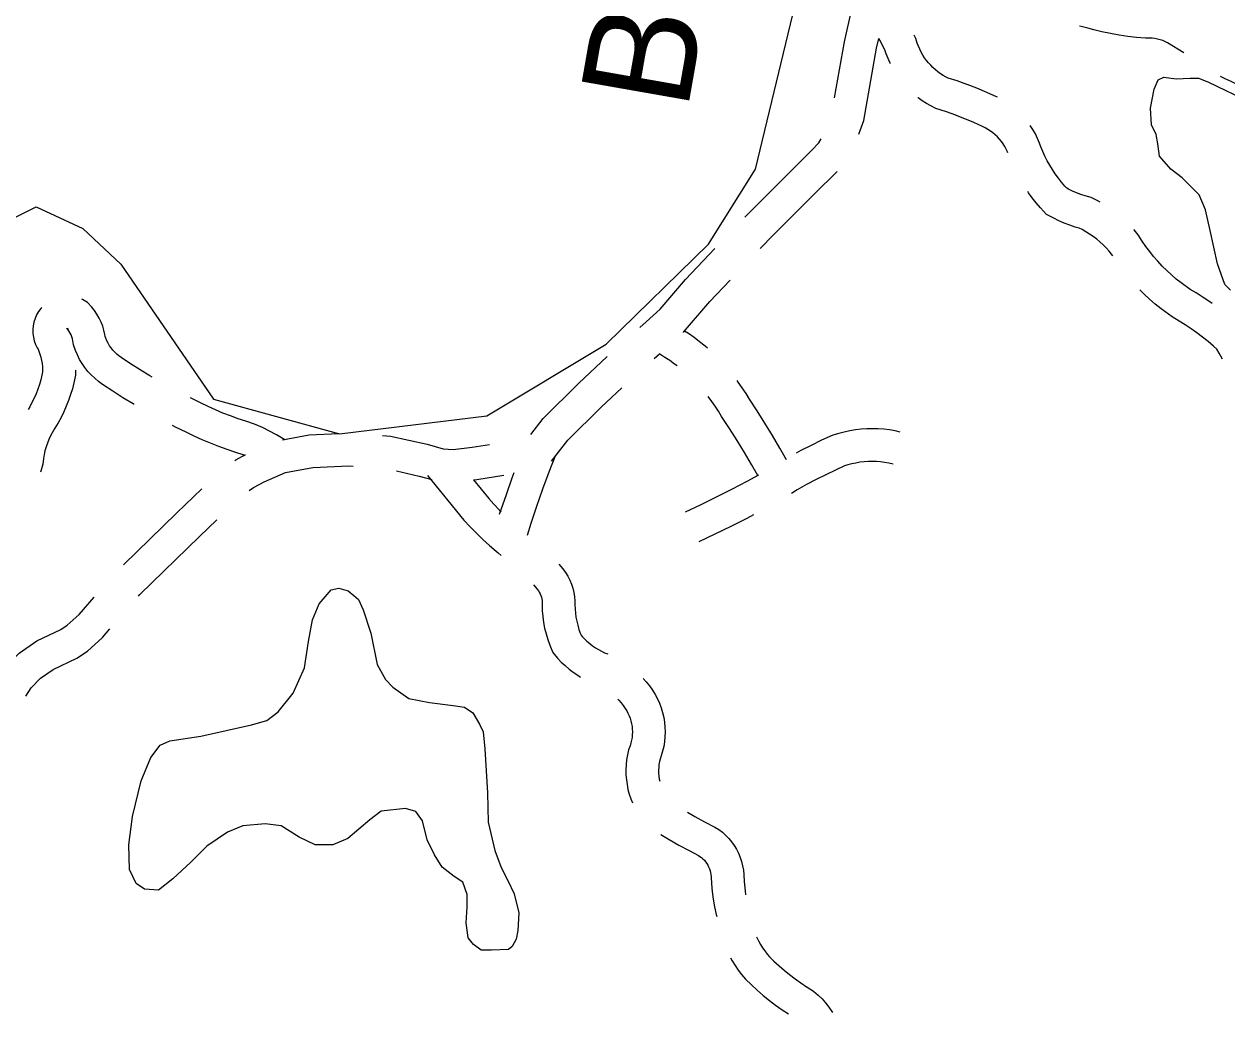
# Model space of a CAD drawing. Extents: x 3297772 to 3335630, y 634068 to 659439.
# Drawn here: x 3305936 to 3307038, y 648885 to 649792 of the extents above; entities that cross this region are included whole.
import ezdxf

# ---------------------------------------------------------------- set-up
doc = ezdxf.new("R2010")
doc.units = 0
for name, color, linetype in [('V-RIVR-IDEN', 7, 'Continuous'), ('V-ROAD-CNTR', 7, 'Continuous'), ('V-SITE-OTLN', 7, 'Continuous'), ('V-TOPO-SHOR', 7, 'Continuous')]:
    doc.layers.add(name, color=color, linetype=linetype)

msp = doc.modelspace()

# ---------------------------------------------------------------- linework, layer by layer
at = {"layer": 'V-ROAD-CNTR'}
for points in [[(3306678.4, 649724.9), (3306687.5, 649776.2), (3306694.6, 649807.5), (3306696.5, 649818.1), (3306697.4, 649823.1)], [(3306998.6, 649765.9), (3306983.7, 649775.2), (3306981.7, 649776.2), (3306979.3, 649777.2), (3306976.9, 649778), (3306974.5, 649778.6), (3306972, 649779.1), (3306969.5, 649779.4), (3306967, 649779.6), (3306963.4, 649779.6), (3306955.2, 649780.2), (3306947.2, 649781), (3306939.2, 649782.2), (3306931.3, 649783.6), (3306923.4, 649785.3), (3306916.1, 649787.2), (3306910.5, 649788.5), (3306904.5, 649790.2), (3306903.1, 649790.6)], [(3306700.7, 649691.6), (3306705.2, 649704.1), (3306716.9, 649770.3), (3306719, 649779.3)], [(3306729.7, 649755.8), (3306729.3, 649756.5), (3306727.5, 649760.7), (3306725.9, 649765), (3306725, 649768), (3306722.8, 649772.4), (3306720.1, 649777.5), (3306719.1, 649779.3)], [(3306799.7, 649737.1), (3306790.7, 649740.3), (3306782.7, 649742.9), (3306780.7, 649743.8), (3306778.1, 649745.3), (3306775.6, 649746.9), (3306773.2, 649748.7), (3306770.9, 649750.5), (3306768.7, 649752.5), (3306766.6, 649754.6), (3306764.6, 649756.8), (3306762.7, 649759.1), (3306760.9, 649761.5), (3306759.3, 649764), (3306757.8, 649766.6), (3306756.5, 649769.3), (3306755.3, 649772), (3306754.3, 649774.8), (3306752.9, 649779), (3306751.4, 649782.2)], [(3306827.9, 649725.3), (3306827, 649725.7), (3306818, 649729.8), (3306809, 649733.5), (3306800.1, 649737)], [(3307089.2, 649719.6), (3307079.6, 649723.2), (3307070, 649727.1), (3307060.5, 649731.1), (3307051, 649735.3), (3307041.9, 649739.7), (3307036.5, 649742.2), (3307032.2, 649744.3)], [(3306789.7, 649708.8), (3306781.2, 649711.9), (3306771.4, 649715), (3306766.6, 649717.4), (3306762.6, 649719.6), (3306758.8, 649722.1), (3306755.1, 649724.8), (3306754.7, 649725)], [(3306837.4, 649674.5), (3306837.1, 649675.2), (3306835.9, 649677.7), (3306834.5, 649680.2), (3306833, 649682.5), (3306831.4, 649684.8), (3306829.6, 649686.9), (3306827.7, 649689), (3306825.7, 649690.9), (3306823.6, 649692.7), (3306821.3, 649694.4), (3306819, 649695.9), (3306816.6, 649697.3), (3306814, 649698.6), (3306806, 649702.3), (3306797.8, 649705.7), (3306789.3, 649709)], [(3306921.8, 649629.2), (3306919.2, 649630.7), (3306913.5, 649633.5), (3306908, 649635.1), (3306904.1, 649636.3), (3306900.3, 649637.8), (3306896.6, 649639.4), (3306892.9, 649641.2), (3306891.3, 649642), (3306889.6, 649643.9), (3306886.6, 649647.5), (3306883.6, 649651.2), (3306880.8, 649655.1), (3306878.2, 649659), (3306875.7, 649663.1), (3306873.4, 649667.2), (3306871.2, 649671.4), (3306869.2, 649675.7), (3306867.4, 649680), (3306866.2, 649683.4), (3306864.5, 649687.6), (3306862.5, 649691.7), (3306860.2, 649695.7), (3306857.8, 649699.4)], [(3306596.4, 649615.6), (3306601.1, 649620.4), (3306640.6, 649659.6), (3306657.8, 649676.7), (3306664.2, 649683.7), (3306666.1, 649687.2)], [(3306610.3, 649586.6), (3306622.5, 649599.4), (3306661.7, 649638.3), (3306679.5, 649655.9), (3306680.9, 649657.4)], [(3306933.4, 649580.1), (3306932.3, 649581.7), (3306930.1, 649584.4), (3306927.5, 649587.3), (3306924.7, 649590.2), (3306921.7, 649592.9), (3306918.7, 649595.4), (3306915.5, 649597.8), (3306912.2, 649600), (3306908.8, 649602.1), (3306905.3, 649604.1), (3306902.6, 649605.4), (3306899.1, 649606.4), (3306894, 649608.1), (3306889, 649610), (3306884.1, 649612.1), (3306879.3, 649614.4), (3306872.6, 649618), (3306867.1, 649624), (3306863.3, 649628.5), (3306859.7, 649633.1), (3306856.2, 649637.9), (3306855.5, 649639)], [(3307024.6, 649536.3), (3307022.3, 649537.9), (3307016.2, 649542), (3307009.9, 649546), (3307004.4, 649549.2), (3306996, 649555.2), (3306991.6, 649558.8), (3306987.2, 649562.6), (3306982.9, 649566.6), (3306978.7, 649570.7), (3306974.8, 649575), (3306970.9, 649579.4), (3306967.3, 649584), (3306963.7, 649588.7), (3306960.4, 649593.5), (3306956.6, 649599.4), (3306952.9, 649603.9), (3306952.7, 649604.2)], [(3306499.9, 649514.4), (3306505.7, 649519.6), (3306518.7, 649531.1), (3306542, 649558.4), (3306568.9, 649586.6)], [(3306540, 649509.9), (3306540.2, 649510.1), (3306564.3, 649538.3), (3306582.7, 649557.7)], [(3307034.1, 649485.4), (3307030.9, 649490.8), (3307028.9, 649494.4), (3307025.7, 649497.3), (3307020.8, 649501.5), (3307015.7, 649505.6), (3307010.6, 649509.5), (3307005.3, 649513.3), (3306999.9, 649516.9), (3306994.4, 649520.3), (3306988, 649524.1), (3306977.8, 649531.4), (3306972.3, 649535.8), (3306967.1, 649540.3), (3306962.1, 649545), (3306958.2, 649548.9)], [(3306053.1, 649468.9), (3306051.1, 649470.1), (3306042.1, 649475.5), (3306033.3, 649481.1), (3306024.8, 649486.8), (3306022.7, 649488.3), (3306020.8, 649490), (3306019, 649491.8), (3306017.2, 649493.6), (3306015.7, 649495.6), (3306014.2, 649497.7), (3306012.9, 649499.9), (3306011.7, 649502.2), (3306010.7, 649504.5), (3306010.2, 649506), (3306009.9, 649507.9), (3306009, 649511.8), (3306007.8, 649515.7), (3306006.3, 649519.4), (3306004.6, 649523), (3306002.6, 649526.5), (3306000.4, 649529.8), (3305997.9, 649533), (3305993.9, 649537.4), (3305989.4, 649540), (3305988.7, 649540.2)], [(3305952.1, 649532.8), (3305951.2, 649531.8), (3305949.1, 649529), (3305947.3, 649525.9), (3305945.9, 649522.7), (3305944.8, 649519.4), (3305944.1, 649516), (3305943.8, 649512.5), (3305943.8, 649509), (3305944.3, 649505.5), (3305945.1, 649502.1), (3305946.3, 649498.8), (3305947.9, 649495.7), (3305948.6, 649494.6), (3305949.3, 649492.7), (3305950.3, 649489.9), (3305951.1, 649487.1), (3305951.8, 649484.2), (3305952.3, 649481.3), (3305952.6, 649478.3), (3305952.8, 649475.4), (3305952.8, 649473.6), (3305952.2, 649470.6), (3305951.1, 649466.3), (3305949.8, 649462), (3305948.4, 649457.8), (3305946.8, 649453.6), (3305945, 649449.6), (3305943, 649445.6), (3305940.9, 649441.7), (3305939.4, 649439.1)], [(3306036.8, 649443.7), (3306035.8, 649444.3), (3306026.3, 649450), (3306017, 649456), (3306007.5, 649462.2), (3306004, 649464.9), (3306000.6, 649467.8), (3305997.3, 649470.9), (3305994.3, 649474.2), (3305991.6, 649477.7), (3305989, 649481.4), (3305986.7, 649485.2), (3305984.6, 649489.2), (3305982.8, 649493.3), (3305981, 649498.4), (3305980.4, 649502.2), (3305980, 649504), (3305979.4, 649505.8), (3305978.8, 649507.5), (3305978, 649509.2), (3305977.1, 649510.8), (3305976.1, 649512.3), (3305974.9, 649513.7), (3305975, 649513.6), (3305976.3, 649512.9), (3305976.1, 649513), (3305975.9, 649513), (3305975.8, 649513.1), (3305975.6, 649513.1), (3305975.4, 649513.1), (3305975.2, 649513.1)], [(3306562, 649495.3), (3306559.8, 649497.2), (3306554.8, 649501.2), (3306549.7, 649505.1), (3306544.5, 649508.8), (3306541.1, 649511.1)], [(3306400.3, 649416.4), (3306411.5, 649430.9), (3306443.8, 649463), (3306470.2, 649487.7)], [(3306513.2, 649486), (3306518, 649490.3)], [(3306534.3, 649479.1), (3306531.9, 649480.9), (3306527.5, 649484.1), (3306523.1, 649487), (3306518.5, 649489.8), (3306517.8, 649490.2)], [(3305982.8, 649475.3), (3305982.8, 649470.7), (3305981.4, 649463.8), (3305980, 649458.3), (3305978.4, 649452.9), (3305976.6, 649447.5), (3305974.5, 649442.2), (3305972.2, 649437), (3305969.7, 649431.9), (3305967, 649426.9), (3305964.1, 649422), (3305961.6, 649418), (3305960, 649415), (3305958.4, 649411.8), (3305957.1, 649408.4), (3305955.9, 649405), (3305954.9, 649401.5), (3305954.1, 649397.9), (3305953.5, 649394.3), (3305952.9, 649389.2), (3305951.1, 649382.6), (3305950.8, 649381.7)], [(3306419.2, 649391.8), (3306419.2, 649391.8), (3306434, 649411), (3306464.7, 649441.4), (3306483.6, 649459.1)], [(3306634.5, 649393.2), (3306628.4, 649403.9), (3306621.6, 649415.3), (3306614.6, 649426.6), (3306607.5, 649437.9), (3306600.5, 649448.7), (3306597.4, 649453.8), (3306593.9, 649459.1), (3306590.2, 649464.4), (3306589.1, 649465.9)], [(3306174.6, 649411.5), (3306173.3, 649412.4), (3306167, 649416.1), (3306160.7, 649419.5), (3306154.2, 649422.7), (3306147, 649425.9), (3306138.9, 649428.4), (3306131.9, 649430.8), (3306124.9, 649433.3), (3306118, 649436), (3306111.1, 649438.9), (3306104.4, 649442), (3306097.5, 649445.4), (3306088.3, 649449.8)], [(3306608.2, 649378.8), (3306602.5, 649388.7), (3306595.9, 649399.8), (3306589.1, 649410.8), (3306582.3, 649421.7), (3306575, 649432.8), (3306572, 649437.8), (3306569.1, 649442.3), (3306566, 649446.7), (3306562.7, 649451), (3306562.7, 649451.1)], [(3306138.3, 649396.9), (3306136.5, 649397.7), (3306129.7, 649399.8), (3306121.9, 649402.5), (3306114.2, 649405.3), (3306106.6, 649408.3), (3306099, 649411.5), (3306091.6, 649414.9), (3306084.4, 649418.4), (3306074.6, 649423.1), (3306071.9, 649424.5)], [(3306172.7, 649411.6), (3306197.1, 649416.1), (3306224.3, 649417.3)], [(3306264.2, 649415.4), (3306271.6, 649414.8), (3306305.2, 649407.4), (3306319.9, 649403.2), (3306329, 649402.5), (3306346.4, 649404.8), (3306362.4, 649407.3)], [(3306738.6, 649418.5), (3306733.9, 649419.6), (3306728.8, 649420.5), (3306723.6, 649421.1), (3306718.4, 649421.5), (3306713.2, 649421.6), (3306708, 649421.5), (3306702.8, 649421.2), (3306697.6, 649420.6), (3306692.5, 649419.7), (3306687.4, 649418.6), (3306682.3, 649417.3), (3306676.9, 649415.6), (3306666.6, 649411), (3306657.1, 649406.4), (3306647.7, 649401.7), (3306643.3, 649399.3)], [(3306128.9, 649392.6), (3306129.7, 649393.2), (3306138.8, 649398)], [(3306422.7, 649397.4), (3306416.7, 649381.7), (3306411, 649366.1), (3306405.4, 649350.3), (3306400.1, 649334.7), (3306396.7, 649323.7)], [(3306141.9, 649364.9), (3306145.9, 649367.8), (3306155.7, 649373), (3306175.3, 649381.6), (3306200.5, 649386.2), (3306233.4, 649387.7), (3306237.4, 649387.4)], [(3306277.1, 649382.9), (3306297.9, 649378.3), (3306309.4, 649375)], [(3306384.6, 649381.2), (3306382.8, 649376.3), (3306377.1, 649360.2), (3306371.5, 649343.9), (3306371.2, 649342.9)], [(3306732.1, 649389.3), (3306728.1, 649390.1), (3306724.4, 649390.8), (3306720.6, 649391.2), (3306716.9, 649391.5), (3306713.1, 649391.6), (3306709.3, 649391.6), (3306705.5, 649391.3), (3306701.8, 649390.9), (3306698.1, 649390.2), (3306694.4, 649389.5), (3306690.7, 649388.5), (3306687.6, 649387.5), (3306679.3, 649383.7), (3306670.4, 649379.5), (3306661.6, 649375.1), (3306652.9, 649370.4), (3306644.3, 649365.6), (3306638.9, 649362.3)], [(3306305.6, 649378.9), (3306338.9, 649337.9), (3306344.6, 649331.7), (3306350.3, 649325.9), (3306356.2, 649320.2), (3306362.2, 649314.6), (3306368.3, 649309.3), (3306370.1, 649307.8), (3306373, 649305.4)], [(3306347.7, 649374.7), (3306350.7, 649375.1), (3306375.4, 649379)], [(3306347.7, 649374.7), (3306361.6, 649357.6), (3306366.4, 649352.4), (3306371.5, 649347.1), (3306372.9, 649345.8)], [(3306608.8, 649379.2), (3306598.2, 649373.4), (3306584.2, 649366), (3306570.1, 649358.9), (3306555.9, 649352), (3306541.5, 649345.2)], [(3306026.9, 649296.9), (3306075.7, 649344.5), (3306098.6, 649366.6)], [(3306040.7, 649268.3), (3306042, 649269.7), (3306096.6, 649323), (3306112.3, 649338.1)], [(3306604.2, 649342.6), (3306598, 649339.4), (3306583.4, 649332), (3306568.8, 649324.9), (3306554.2, 649318)], [(3306425.8, 649297.6), (3306429.6, 649293.2), (3306432, 649289.9), (3306434.1, 649286.5), (3306435.9, 649283), (3306437.4, 649279.3), (3306438.7, 649275.5), (3306439.6, 649271.7), (3306440.3, 649267.7), (3306440.6, 649263.8), (3306440.6, 649260.5), (3306440.7, 649256.4), (3306441, 649252.7), (3306441.5, 649248.9), (3306442.2, 649245.2), (3306443.1, 649241.5), (3306444.2, 649237.8), (3306445.5, 649234.3), (3306446.2, 649232.5), (3306447.1, 649231.4), (3306449.3, 649229.1), (3306451.6, 649226.9), (3306454.1, 649224.8), (3306456.7, 649222.8), (3306459.3, 649221), (3306462.1, 649219.3), (3306464.9, 649217.8), (3306467.8, 649216.4), (3306470.7, 649215.3)], [(3306402.6, 649278.7), (3306406.1, 649274.5), (3306407.1, 649273.2), (3306407.9, 649271.8), (3306408.7, 649270.4), (3306409.3, 649268.8), (3306409.8, 649267.3), (3306410.2, 649265.7), (3306410.5, 649264.1), (3306410.6, 649262.5), (3306410.6, 649260.1), (3306410.7, 649254.9), (3306411.1, 649249.5), (3306411.8, 649244.2), (3306412.8, 649238.9), (3306414.1, 649233.6), (3306415.7, 649228.4), (3306417.5, 649223.3), (3306420.3, 649216.6), (3306424.7, 649211.5), (3306428, 649207.9), (3306431.5, 649204.6), (3306435.2, 649201.4), (3306439.1, 649198.5), (3306443.1, 649195.7), (3306445.8, 649194.1)], [(3305922.2, 649206.5), (3305931.2, 649216.1), (3305947.5, 649227.2), (3305969.4, 649237.6), (3305975.4, 649241.6), (3305986.2, 649251.5), (3306000, 649267.3)], [(3305937.5, 649176.7), (3305942.3, 649184.1), (3305950.8, 649193.2), (3305962.5, 649201.1), (3305984.2, 649211.4), (3305993.9, 649217.9), (3306007.7, 649230.5), (3306014.4, 649238.2)], [(3306503.2, 649192.7), (3306505.8, 649189.8), (3306508.8, 649186.1), (3306511.7, 649182), (3306514.1, 649178.1), (3306516.2, 649174.2), (3306518, 649170.1), (3306519.6, 649165.9), (3306520.9, 649161.6), (3306521.9, 649157.2), (3306522.6, 649152.8), (3306523.1, 649148.3), (3306523.2, 649143.8), (3306523.1, 649139.4), (3306522.6, 649134.9), (3306521.9, 649130.5), (3306520.9, 649126.1), (3306519.7, 649121.8), (3306518.6, 649118.9), (3306518.1, 649116.7), (3306517.6, 649114.1), (3306517.4, 649111.4), (3306517.2, 649108.7), (3306517.3, 649106), (3306517.5, 649103.3), (3306517.9, 649100.7), (3306518.3, 649098.7)], [(3306479.8, 649173.7), (3306480.8, 649172.8), (3306482.9, 649170.4), (3306484.9, 649167.9), (3306486.7, 649165.4), (3306488, 649163.3), (3306489.2, 649161), (3306490.2, 649158.7), (3306491.1, 649156.3), (3306491.9, 649153.9), (3306492.4, 649151.4), (3306492.9, 649148.9), (3306493.1, 649146.3), (3306493.2, 649143.8), (3306493.1, 649141.2), (3306492.9, 649138.7), (3306492.5, 649136.2), (3306491.9, 649133.7), (3306491.2, 649131.2), (3306489.8, 649127.5), (3306488.7, 649122.7), (3306487.9, 649118.2), (3306487.4, 649113.7), (3306487.2, 649109.1), (3306487.3, 649104.6), (3306487.7, 649100), (3306488.3, 649095.6), (3306489.2, 649091.1), (3306490.4, 649086.7), (3306491.8, 649082.4), (3306493.2, 649079)], [(3306543.8, 649070.3), (3306550.6, 649066.4), (3306559.3, 649061.6), (3306568.9, 649056.6), (3306572.4, 649054.3), (3306575.7, 649051.9), (3306578.7, 649049.1), (3306581.5, 649046.2), (3306584.1, 649043.1), (3306586.5, 649039.8), (3306588.6, 649036.3), (3306590.4, 649032.7), (3306592, 649028.9), (3306593.2, 649025.1), (3306594.2, 649021.1), (3306594.9, 649017.1), (3306595.3, 649013.3), (3306595.6, 649006.9), (3306596.2, 649001), (3306597, 648995.2), (3306597, 648994.7)], [(3306519.3, 649050), (3306526.8, 649045.4), (3306535.9, 649040.2), (3306545.2, 649035.1), (3306553.7, 649030.7), (3306555.1, 649029.8), (3306556.5, 649028.7), (3306557.9, 649027.5), (3306559.2, 649026.2), (3306560.3, 649024.8), (3306561.4, 649023.3), (3306562.3, 649021.8), (3306563.1, 649020.1), (3306563.8, 649018.5), (3306564.4, 649016.7), (3306564.9, 649015), (3306565.2, 649013.2), (3306565.4, 649011.1), (3306565.7, 649004.7), (3306566.4, 648997.6), (3306567.3, 648990.6), (3306568.5, 648983.6), (3306570, 648976.7), (3306570.5, 648974.7)], [(3306607, 648956.1), (3306607.3, 648955.5), (3306608.9, 648952.3), (3306610.6, 648949.2), (3306612.5, 648946.1), (3306614.6, 648943.2), (3306616.7, 648940.3), (3306618.8, 648937.9), (3306622.9, 648933.9), (3306627.6, 648929.6), (3306632.4, 648925.5), (3306637.3, 648921.5), (3306642.3, 648917.7), (3306647.5, 648914), (3306652.9, 648910.4)], [(3306583.1, 648937), (3306584.8, 648934), (3306587.4, 648929.7), (3306590.3, 648925.6), (3306593.3, 648921.6), (3306596.8, 648917.4), (3306602.4, 648912), (3306607.7, 648907.1), (3306613.2, 648902.4), (3306618.8, 648897.9), (3306624.5, 648893.5), (3306630.4, 648889.3), (3306636.2, 648885.5)], [(3306652.5, 648910.6), (3306659.3, 648906.4), (3306663.6, 648902.6), (3306667, 648899.2), (3306670.2, 648895.5), (3306673.3, 648891.8), (3306676.1, 648887.8), (3306676.7, 648886.8)]]:
    msp.add_lwpolyline(points, dxfattribs=at)
at = {"layer": 'V-SITE-OTLN'}
msp.add_lwpolyline([(3305915.6, 649609.3), (3305946.8, 649624.8), (3305989.5, 649605.1), (3306024.4, 649572.5), (3306109.4, 649448.8), (3306224.8, 649417.1), (3306359.8, 649433.4), (3306469.1, 649499), (3306563, 649590.7), (3306606.1, 649659.3), (3306646.8, 649827.9)], dxfattribs=at)
at = {"layer": 'V-TOPO-SHOR'}
msp.add_line((3306360.5, 649087.9), (3306361.2, 649061.2), dxfattribs=at)
for points in [[(3307041.4, 649548.6), (3307036.2, 649553.8), (3307029.4, 649572.8), (3307022.7, 649603.1), (3307018.4, 649622.1), (3307012.5, 649635.9), (3306997, 649651.5), (3306986.7, 649659.3), (3306976.4, 649671.4), (3306974.7, 649682.6), (3306973.1, 649691.3), (3306968.8, 649699.9), (3306968, 649715.4), (3306971.5, 649732.7), (3306975, 649741.3), (3306980.2, 649743.8), (3306991.4, 649742.1), (3307004.3, 649742.9), (3307012.1, 649742.8), (3307020.7, 649739.3), (3307037.1, 649731.5), (3307050, 649725.4)], [(3306361.2, 649061.2), (3306367.1, 649035.3), (3306373.1, 649019.7), (3306379.1, 649007.6), (3306385, 648995.5), (3306389.3, 648978.2), (3306388.3, 648961.9), (3306386.6, 648954.1), (3306383.1, 648947.2), (3306379.6, 648944.6), (3306364.1, 648943.9), (3306354.6, 648943.9), (3306347.7, 648949.1), (3306342.6, 648955.2), (3306340.9, 648969), (3306341.9, 648983.6), (3306341.9, 648994.8), (3306337.7, 649006.1), (3306329.9, 649011.3), (3306318.8, 649020), (3306311.9, 649031.2), (3306305.1, 649045), (3306300.8, 649062.3), (3306294.9, 649071), (3306285.4, 649073.6), (3306262.9, 649071.1), (3306252.6, 649063.4), (3306232.6, 649046.2), (3306218.8, 649040.3), (3306202.4, 649040.4), (3306187.8, 649047.3), (3306171.5, 649057.7), (3306156.8, 649059.5), (3306136.1, 649057.9), (3306122.3, 649051.9), (3306103.2, 649039.1), (3306088.5, 649024.5), (3306072.1, 649009.1), (3306059.1, 648998.8), (3306046.1, 648999.7), (3306038.4, 649004.9), (3306032.4, 649017.9), (3306031.7, 649040.3), (3306035.2, 649066.2), (3306043.2, 649098.9), (3306051.9, 649120.4), (3306060.6, 649131.6), (3306069.2, 649135.8), (3306097.7, 649140), (3306144.3, 649150.2), (3306158.1, 649154.4), (3306168.5, 649162.1), (3306182.4, 649179.3), (3306192.9, 649202.5), (3306196.4, 649226.7), (3306200, 649246.5), (3306206.1, 649261.1), (3306217.3, 649274), (3306224.2, 649275.7), (3306232.9, 649273.1), (3306238, 649268.7), (3306242.3, 649265.2), (3306246.6, 649255.7), (3306253.4, 649234.2), (3306259.3, 649205.7), (3306267, 649191.8), (3306273.8, 649184.9), (3306288.4, 649174.5), (3306307.4, 649170.9), (3306329, 649168.2), (3306339.3, 649166.5), (3306347, 649161.3), (3306353, 649150.9), (3306356.4, 649144), (3306358.1, 649128.4), (3306360.5, 649087.9)]]:
    msp.add_lwpolyline(points, dxfattribs=at)

# ---------------------------------------------------------------- texts
at = {"layer": 'V-RIVR-IDEN'}
msp.add_text('Bayou', height=100, rotation=80.0362, dxfattribs=at).set_placement((3306543.5, 649711.6))

doc.saveas('drawing.dxf')
